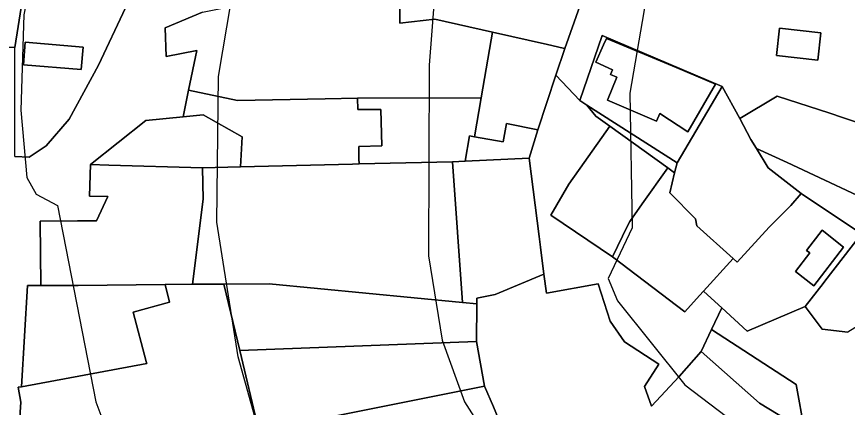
# Model space of a CAD drawing. Extents: x -510989 to -501240, y -1184665 to -1176089.
# Drawn here: x -503409.8 to -503261.6, y -1181805 to -1181735.3 of the extents above; entities that cross this region are included whole.
import ezdxf

# ---------------------------------------------------------------- set-up
doc = ezdxf.new("R2010")
doc.units = 0
for name, color, linetype in [('ostatni_plocha_x_jina_plocha', 7, 'Continuous'), ('ostatni_plocha_x_neplodna_puda', 7, 'Continuous'), ('ostatni_plocha_x_ostatni_komunikace', 7, 'Continuous'), ('STAV_zaplavove_uzemi', 7, 'Continuous'), ('trvaly_travni_porost', 7, 'Continuous'), ('vrstevnice_01', 7, 'Continuous'), ('vrstevnice_02', 7, 'Continuous'), ('zahrada', 7, 'Continuous'), ('zastavena_plocha_a_nadvori', 7, 'Continuous'), ('zastavena_plocha_a_nadvori_x_spolecny_dvur', 7, 'Continuous'), ('zastavena_plocha_a_nadvori_x_zboreniste', 7, 'Continuous')]:
    doc.layers.add(name, color=color, linetype=linetype)

msp = doc.modelspace()

# ---------------------------------------------------------------- linework, layer by layer
at = {"layer": 'ostatni_plocha_x_jina_plocha'}
for points in [[(-503283.96, -1181747.77), (-503291.98, -1181761.38), (-503308.06, -1181751.09), (-503309.32, -1181750.28), (-503305.33, -1181738.7)], [(-503304.58, -1181739.2), (-503305.1, -1181740.33), (-503306.48, -1181743.42), (-503303.51, -1181744.8), (-503303.86, -1181745.64), (-503302.75, -1181746.1), (-503304.41, -1181750.22), (-503295.64, -1181753.96), (-503295.05, -1181752.58), (-503290.09, -1181755.88), (-503285.14, -1181747.37), (-503292.15, -1181744.42)]]:
    msp.add_lwpolyline(points, close=True, dxfattribs=at)
at = {"layer": 'ostatni_plocha_x_neplodna_puda'}
for points in [[(-503258.92, -1181754.5), (-503262.49, -1181753.29), (-503264.75, -1181752.52), (-503274.15, -1181749.49), (-503280.81, -1181753.49), (-503283.96, -1181747.77), (-503305.33, -1181738.7), (-503309.32, -1181750.28), (-503313.63, -1181745.76), (-503312, -1181741.01), (-503309.35, -1181733.47), (-503309.11, -1181732.46), (-503310.87, -1181725.32), (-503290.86, -1181730.37), (-503265.21, -1181733.59), (-503253, -1181732.07)], [(-503259.07, -1181774.07), (-503269.88, -1181766.86), (-503275.76, -1181762.26), (-503277.81, -1181758.85), (-503272.33, -1181761.36), (-503254.08, -1181769.87)], [(-503269.24, -1181809.1), (-503270.73, -1181800.92), (-503285.87, -1181791.1), (-503284.03, -1181787.25), (-503279.47, -1181791.4), (-503269.14, -1181787.02), (-503266.08, -1181791.04), (-503261.52, -1181791.57)]]:
    msp.add_lwpolyline(points, dxfattribs=at)
for points in [[(-503266.35, -1181738.23), (-503273.7, -1181737.41), (-503274.24, -1181742.28), (-503266.9, -1181743.1)], [(-503308.06, -1181751.09), (-503291.98, -1181761.38), (-503292.46, -1181763.15), (-503293.66, -1181762.29), (-503303.99, -1181754.87), (-503306.47, -1181753.09)], [(-503287.72, -1181795.04), (-503285.87, -1181791.1), (-503270.73, -1181800.92), (-503269.24, -1181809.1), (-503277.28, -1181804.24)]]:
    msp.add_lwpolyline(points, close=True, dxfattribs=at)
at = {"layer": 'ostatni_plocha_x_ostatni_komunikace'}
for points in [[(-503331.95, -1181627.21), (-503356.42, -1181654.86), (-503367.8, -1181665.45), (-503372.85, -1181665.03), (-503388.1, -1181683.7), (-503397.28, -1181695.13), (-503405.28, -1181710.19), (-503405.67, -1181712.64), (-503410.14, -1181740.84), (-503416.18, -1181740.84), (-503415.11, -1181730.76), (-503413.18, -1181716.47), (-503394.23, -1181679.54), (-503380.6, -1181668.42), (-503377.45, -1181663.48), (-503361.58, -1181655.84), (-503331.35, -1181621.57)], [(-503410.13, -1181760.24), (-503407.59, -1181760.41), (-503404.57, -1181758.34), (-503400.43, -1181753.64), (-503395.22, -1181743.96), (-503390.4, -1181733.77)], [(-503376.68, -1181734.54), (-503383.31, -1181737.35), (-503383.11, -1181742.44), (-503377.69, -1181741.34), (-503379.13, -1181748.43), (-503380.1, -1181753.18), (-503386.77, -1181753.84), (-503396.65, -1181761.69), (-503396.81, -1181767.33), (-503393.53, -1181767.42), (-503395.55, -1181771.71), (-503398.93, -1181771.74), (-503405.62, -1181771.8), (-503405.5, -1181783.28), (-503407.9, -1181783.26), (-503408.93, -1181801.31), (-503409.51, -1181801.42), (-503409.08, -1181804.05), (-503409.3, -1181807.71)]]:
    msp.add_lwpolyline(points, dxfattribs=at)
msp.add_lwpolyline([(-503309.32, -1181750.28), (-503308.06, -1181751.09), (-503306.47, -1181753.09), (-503303.99, -1181754.87), (-503308.56, -1181761.32), (-503311.3, -1181765.18), (-503314.52, -1181770.74), (-503303.48, -1181778.17), (-503290.62, -1181787.96), (-503288, -1181785.06), (-503287.29, -1181784.27), (-503286.56, -1181784.93), (-503284.03, -1181787.25), (-503285.87, -1181791.1), (-503287.72, -1181795.04), (-503291.63, -1181799.48), (-503296.56, -1181804.78), (-503297.79, -1181801.25), (-503295.24, -1181797.3), (-503301.39, -1181793.33), (-503303.9, -1181789.6), (-503306.06, -1181782.98), (-503315.3, -1181784.64), (-503315.74, -1181781.27), (-503316.38, -1181776.45), (-503316.62, -1181774.55), (-503318.4, -1181760.58), (-503316.83, -1181755.5), (-503313.63, -1181745.76)], close=True, dxfattribs=at)
at = {"layer": 'STAV_zaplavove_uzemi'}
for points in [[(-502723.47, -1180576.88), (-502750.97, -1180610.73), (-502772.12, -1180647.75), (-502783.76, -1180692.17), (-502790.11, -1180735.54), (-502816.55, -1180769.39), (-502838.76, -1180789.49), (-502880.02, -1180813.82), (-502947.71, -1180825.45), (-502980.5, -1180833.91), (-503008.01, -1180838.14), (-503027.04, -1180827.57), (-503058.78, -1180840.26), (-503097.92, -1180865.65), (-503133.88, -1180877.28), (-503224.85, -1180888.92), (-503331.68, -1180909.01), (-503349.66, -1180914.3), (-503380.34, -1180944.98), (-503395.15, -1180996.81), (-503404.67, -1181054.99), (-503414.18, -1181088.83), (-503405.74, -1181137.71), (-503341.21, -1181192.71), (-503275.63, -1181213.86), (-503238.61, -1181228.67), (-503221.69, -1181245.6), (-503229.09, -1181273.1), (-503244.96, -1181310.12), (-503251.3, -1181333.39), (-503243.9, -1181363.01), (-503246.02, -1181393.68), (-503244.96, -1181433.88), (-503251.3, -1181477.25), (-503261.88, -1181518.5), (-503269.29, -1181530.14), (-503299, -1181579.21), (-503326.93, -1181610.62), (-503351.36, -1181638.55), (-503381.61, -1181666.47), (-503397.91, -1181682.76), (-503420.01, -1181721.16), (-503428.16, -1181736.28), (-503464.23, -1181735.12), (-503497.97, -1181758.39), (-503482.84, -1181800.28), (-503460.74, -1181841), (-503407.53, -1181883.86), (-503369.52, -1181914.83), (-503348.4, -1181945.81), (-503334.32, -1181976.78), (-503286.45, -1182017.61), (-503224.5, -1182073.92), (-503185.08, -1182121.79), (-503159.74, -1182180.92), (-503125.16, -1182269.48), (-503118.18, -1182319.52), (-503118.18, -1182384.67), (-503122.84, -1182470.78), (-503133.31, -1182562.7), (-503147.27, -1182666.25), (-503152.24, -1182800.82), (-503140.98, -1182878.25), (-503110, -1182947.24), (-503050.82, -1183014.1), (-502950.75, -1183132.78), (-502862.33, -1183242.16), (-502789.02, -1183301.5), (-502594.33, -1183372.67), (-502552.52, -1183394.35), (-502521.54, -1183433.06), (-502481.28, -1183546.12), (-502442.56, -1183663.81), (-502399.2, -1183755.19), (-502318.67, -1183838.81), (-502270.66, -1183889.92), (-502173.29, -1183977.22)], [(-502250.32, -1184002.61), (-502355.07, -1183875.41), (-502442.37, -1183790.61), (-502477.29, -1183700.82), (-502532.16, -1183578.61), (-502567.08, -1183448.91), (-502626.05, -1183402.34), (-502705.41, -1183380.59), (-502814.2, -1183349.87), (-502882.03, -1183297.39), (-502931.95, -1183237.24), (-503042.02, -1183107.97), (-503139.64, -1183018.94), (-503222.14, -1182957.59), (-503308.56, -1182839.96), (-503316.24, -1182784.92), (-503330.32, -1182756.77), (-503348.24, -1182719.65), (-503334.16, -1182651.82), (-503323.92, -1182595.5), (-503313.68, -1182526.39), (-503294.1, -1182480.5), (-503251.86, -1182396.03), (-503229.34, -1182314.37), (-503216.1, -1182227.15), (-503242.43, -1182174.5), (-503271.86, -1182129.59), (-503287.34, -1182081.58), (-503343.88, -1182028.1), (-503361.79, -1182008.91), (-503396.35, -1181952.59), (-503442.43, -1181933.39), (-503497.46, -1181888.6), (-503525.62, -1181860.44), (-503528.18, -1181837.4), (-503548.66, -1181767.01), (-503558.9, -1181729.89), (-503576.82, -1181682.53), (-503578.1, -1181621.1), (-503567.86, -1181572.46), (-503552.5, -1181536.63), (-503538.04, -1181458.36), (-503518.33, -1181411.9), (-503509.88, -1181341.51), (-503497.21, -1181207.63), (-503499.77, -1181097.56), (-503498.02, -1181031.35), (-503510.82, -1180970.85), (-503549.22, -1180952.23), (-503571.32, -1180940.6), (-503605.07, -1180937.11), (-503651.61, -1180939.44), (-503671.39, -1180917.33), (-503679.53, -1180892.89), (-503713.27, -1180871.95), (-503727.24, -1180859.15), (-503734.22, -1180833.55), (-503728.4, -1180799.81), (-503741.2, -1180770.72), (-503722.82, -1180725.17), (-503721.54, -1180703.41), (-503731.78, -1180697.01), (-503767.61, -1180699.57), (-503790.65, -1180697.01), (-503817.53, -1180697.01), (-503861.04, -1180686.77), (-503889.2, -1180675.25), (-503900.72, -1180668.85), (-503953.2, -1180679.09), (-503997.99, -1180697.01), (-504063.27, -1180722.61), (-504109.34, -1180749.49), (-504142.62, -1180776.36), (-504177.18, -1180796.84), (-504211.73, -1180817.32), (-504414.98, -1180961.5), (-504472.7, -1180998.11), (-504544.51, -1181068.5), (-504600.82, -1181143.12), (-504621.94, -1181196.62), (-504641.65, -1181267.01), (-504660.25, -1181350.62), (-504634.7, -1181398.32), (-504617.66, -1181447.72), (-504600.62, -1181492.01), (-504587, -1181548.23), (-504592.11, -1181628.29), (-504569.96, -1181682.81), (-504568.26, -1181664.07), (-504554.63, -1181621.48), (-504547.82, -1181597.63)], [(-502765.18, -1180820.83), (-502819.12, -1180854.68), (-502855.09, -1180856.79), (-502878.36, -1180851.5), (-502911.15, -1180848.33), (-502954.52, -1180870.54), (-502984.14, -1180869.48), (-503005.29, -1180861.02), (-503048.66, -1180872.66), (-503074.04, -1180895.93), (-503100.49, -1180910.74), (-503124.82, -1180934.01), (-503148.09, -1180961.51), (-503167.13, -1180991.13), (-503214.18, -1181039.04), (-503223.14, -1181058.24), (-503224.42, -1181086.39), (-503233.38, -1181129.91), (-503224.42, -1181152.95), (-503210.34, -1181174.71), (-503189.86, -1181187.51), (-503177.06, -1181216.94), (-503187.3, -1181265.58), (-503182.09, -1181326.92), (-503202.22, -1181367.18), (-503223.9, -1181396.6), (-503227, -1181422.93), (-503244.04, -1181475.59), (-503248.68, -1181509.66), (-503278.16, -1181558.16), (-503308.83, -1181601.52), (-503351.14, -1181645.95), (-503365.95, -1181659.7), (-503395.57, -1181685.09), (-503411.43, -1181722.11), (-503422.01, -1181739.03), (-503437.88, -1181747.49), (-503460.09, -1181743.26), (-503481.25, -1181748.55), (-503492.88, -1181761.25), (-503472.79, -1181803.56), (-503443.17, -1181840.58), (-503413.55, -1181857.5), (-503278.84, -1181941.97), (-503242.23, -1181977.17), (-503180.29, -1182027.85), (-503125.38, -1182098.25), (-503088.78, -1182167.23), (-503075.54, -1182217), (-503114.26, -1182162.8), (-503152.97, -1182091.56), (-503197.89, -1182048.2), (-503210.28, -1182032.71), (-503231.96, -1182021.87), (-503259.83, -1182017.22), (-503266.03, -1182021.87), (-503224.21, -1182048.2), (-503199.43, -1182076.07), (-503157.62, -1182114.79), (-503135.94, -1182159.7), (-503118.9, -1182207.71), (-503111.16, -1182251.07), (-503108.24, -1182409.43), (-503115.92, -1182478.55), (-503128.72, -1182603.98), (-503131.28, -1182696.13), (-503104.4, -1182780.6), (-503071.45, -1182869.91), (-503052.71, -1182886.94), (-502977.76, -1182944.86), (-502838.07, -1183047.07), (-502664.31, -1183174.84), (-502563.8, -1183270.24), (-502485.44, -1183353.71), (-502446.26, -1183432.07), (-502383.48, -1183571.46), (-502315.46, -1183658.04), (-502253.62, -1183724), (-502158.8, -1183808.51), (-502045.43, -1183923.94), (-501930, -1184016.7), (-501793.89, -1184089.91), (-501746.5, -1184127.32), (-501709.09, -1184197.15)], [(-502226.81, -1183999.33), (-502311.75, -1183908.57), (-502419.96, -1183792.22), (-502451.37, -1183739.86), (-502483.95, -1183647.94), (-502521.19, -1183547.88), (-502550.27, -1183461.78), (-502572.38, -1183429.2), (-502656.85, -1183386.44), (-502768.21, -1183357), (-502834.76, -1183325), (-502889.79, -1183272.53), (-502938.43, -1183213.65), (-503042.23, -1183094.94), (-503121.07, -1183000.61), (-503188.65, -1182909.1), (-503198.5, -1182830.26), (-503192.9, -1182654.04), (-503169.63, -1182457.41), (-503165.02, -1182331.94), (-503174.64, -1182244.43), (-503211.18, -1182165.58), (-503248.68, -1182104.04), (-503298.6, -1182058.14), (-503358.04, -1182010.06), (-503388.64, -1181959.36), (-503422.73, -1181920.9), (-503472.56, -1181875.44), (-503525.05, -1181800.26), (-503528.23, -1181753.72), (-503520.82, -1181644.77), (-503514.48, -1181592.94), (-503470.14, -1181471.68), (-503458.61, -1181430.33), (-503465.34, -1181377.45), (-503493.67, -1181297.01), (-503493.67, -1181272.57), (-503489.02, -1181233.01), (-503455.28, -1181146.91), (-503458.77, -1181102.69), (-503461.1, -1181050.33), (-503461.1, -1181016.59), (-503465.75, -1180995.65), (-503478.55, -1180979.36)]]:
    msp.add_spline(points, degree=3, dxfattribs=at)
at = {"layer": 'trvaly_travni_porost'}
for points in [[(-503399.84, -1181713.29), (-503400.47, -1181718.92), (-503385.68, -1181720.56), (-503384.25, -1181722.07), (-503390.4, -1181733.77), (-503395.22, -1181743.96), (-503400.43, -1181753.64), (-503404.57, -1181758.34), (-503407.59, -1181760.41), (-503410.13, -1181760.24), (-503410.14, -1181740.84), (-503405.67, -1181712.64)], [(-503408.26, -1181739.86), (-503408.58, -1181743.91), (-503398.27, -1181744.75), (-503397.96, -1181740.76)]]:
    msp.add_lwpolyline(points, close=True, dxfattribs=at)
at = {"layer": 'vrstevnice_01'}
for points in [[(-503366.69, -1181809), (-503370.31, -1181796), (-503374.09, -1181772), (-503373.81, -1181746), (-503368.59, -1181715), (-503365.91, -1181707), (-503364.91, -1181696), (-503349.31, -1181673), (-503335.69, -1181659), (-503317.91, -1181644), (-503298.69, -1181624), (-503279.69, -1181598), (-503272.41, -1181589), (-503244.09, -1181564), (-503242, -1181563), (-503221.09, -1181538), (-503217.72, -1181531.45)], [(-503175.48, -1181535.27), (-503176.81, -1181540), (-503214, -1181583), (-503233.91, -1181613), (-503252.59, -1181650), (-503279, -1181683), (-503287.5, -1181696), (-503294.41, -1181714), (-503300.41, -1181749), (-503300, -1181773), (-503304.31, -1181782), (-503302.59, -1181786), (-503290.59, -1181801), (-503278.69, -1181810), (-503267.91, -1181812), (-503260.31, -1181812), (-503247.41, -1181821), (-503239.19, -1181830), (-503219.19, -1181860), (-503206.91, -1181871), (-503199.09, -1181876), (-503183, -1181893), (-503176.5, -1181902), (-503159.01, -1181934.98)]]:
    msp.add_lwpolyline(points, dxfattribs=at)
at = {"layer": 'vrstevnice_02'}
for points in [[(-503242.27, -1181529.24), (-503246, -1181536), (-503259.81, -1181553), (-503283.5, -1181572), (-503298.31, -1181588), (-503311.5, -1181605), (-503325.5, -1181621), (-503348.41, -1181640), (-503352.91, -1181645), (-503378.69, -1181665), (-503386.41, -1181674), (-503397.59, -1181693), (-503403.81, -1181712), (-503408.5, -1181735), (-503409.09, -1181752), (-503408, -1181764), (-503406.31, -1181767), (-503402.5, -1181769), (-503395.69, -1181804), (-503391.91, -1181814)], [(-503193.69, -1181533.62), (-503205.5, -1181548), (-503238.19, -1181581), (-503266.41, -1181620), (-503267.59, -1181624), (-503277.5, -1181637), (-503308.41, -1181670), (-503322.5, -1181690), (-503329.19, -1181702), (-503332.69, -1181713), (-503334.69, -1181724), (-503336.19, -1181744), (-503336.31, -1181778), (-503333.91, -1181793), (-503329.91, -1181804), (-503324.19, -1181813)]]:
    msp.add_lwpolyline(points, dxfattribs=at)
at = {"layer": 'zahrada'}
for points in [[(-503349.03, -1181749.89), (-503326.93, -1181749.78), (-503328.14, -1181756.75), (-503329.03, -1181756.59), (-503329.81, -1181761.12), (-503332.03, -1181761.23), (-503348.71, -1181761.59), (-503348.74, -1181760.71), (-503348.77, -1181758.47), (-503344.64, -1181758.34), (-503344.81, -1181751.87), (-503348.96, -1181751.9)], [(-503380.1, -1181753.18), (-503376.53, -1181752.82), (-503369.55, -1181756.76), (-503369.88, -1181762.1), (-503376.66, -1181762.27), (-503393.37, -1181761.79), (-503396.65, -1181761.69), (-503386.77, -1181753.84)], [(-503322.43, -1181754.41), (-503316.83, -1181755.5), (-503318.4, -1181760.58), (-503329.81, -1181761.12), (-503329.03, -1181756.59), (-503328.14, -1181756.75), (-503322.99, -1181757.65)], [(-503332.03, -1181761.23), (-503330.26, -1181786.3), (-503364.74, -1181782.96), (-503372.82, -1181783.01), (-503378.43, -1181783.05), (-503376.53, -1181767.89), (-503376.66, -1181762.27), (-503369.88, -1181762.1), (-503349.87, -1181761.61), (-503348.71, -1181761.59)], [(-503398.82, -1181783.24), (-503383.33, -1181783.08), (-503382.54, -1181786.27), (-503389.03, -1181788), (-503386.68, -1181796.84), (-503386.59, -1181797.16), (-503408.93, -1181801.31), (-503407.9, -1181783.26), (-503405.5, -1181783.28), (-503404.71, -1181783.28), (-503399.51, -1181783.24)], [(-503372.82, -1181783.01), (-503364.74, -1181782.96), (-503330.26, -1181786.3), (-503327.72, -1181786.54), (-503327.75, -1181793.26), (-503370.02, -1181794.83)], [(-503327.75, -1181793.26), (-503326.32, -1181801.19), (-503352.51, -1181806.44), (-503366.75, -1181808.65), (-503370.02, -1181794.83)], [(-503326.32, -1181801.19), (-503324.72, -1181804.9), (-503320.76, -1181814.59), (-503361.07, -1181831.77), (-503379.02, -1181839.47), (-503376.64, -1181810.17), (-503366.75, -1181808.65), (-503352.51, -1181806.44)]]:
    msp.add_lwpolyline(points, close=True, dxfattribs=at)
at = {"layer": 'zastavena_plocha_a_nadvori'}
for points in [[(-503341.41, -1181726.73), (-503341.46, -1181736.47), (-503335.21, -1181735.77), (-503324.9, -1181738.1), (-503325.15, -1181739.48), (-503326.93, -1181749.78), (-503349.03, -1181749.89), (-503354.78, -1181750.01), (-503370.43, -1181750.29), (-503379.13, -1181748.43), (-503377.69, -1181741.34), (-503383.11, -1181742.44), (-503383.31, -1181737.35), (-503376.68, -1181734.54), (-503355.62, -1181730.26), (-503349.03, -1181727.75)], [(-503266.35, -1181738.23), (-503266.9, -1181743.1), (-503274.24, -1181742.28), (-503273.7, -1181737.41)], [(-503324.9, -1181738.1), (-503315.12, -1181740.31), (-503312.33, -1181740.94), (-503312, -1181741.01), (-503313.63, -1181745.76), (-503316.83, -1181755.5), (-503322.43, -1181754.41), (-503322.99, -1181757.65), (-503328.14, -1181756.75), (-503326.93, -1181749.78), (-503325.15, -1181739.48)], [(-503304.58, -1181739.2), (-503292.15, -1181744.42), (-503285.14, -1181747.37), (-503290.09, -1181755.88), (-503295.05, -1181752.58), (-503295.64, -1181753.96), (-503304.41, -1181750.22), (-503302.75, -1181746.1), (-503303.86, -1181745.64), (-503303.51, -1181744.8), (-503306.48, -1181743.42), (-503305.1, -1181740.33)], [(-503283.96, -1181747.77), (-503280.81, -1181753.49), (-503278.81, -1181757.21), (-503277.81, -1181758.85), (-503275.76, -1181762.26), (-503269.88, -1181766.86), (-503271.68, -1181769.01), (-503275.55, -1181772.85), (-503281.26, -1181779.11), (-503282.01, -1181778.44), (-503288.44, -1181772.61), (-503288.7, -1181771.39), (-503293.31, -1181766.76), (-503292.46, -1181763.15), (-503291.98, -1181761.38)], [(-503354.78, -1181750.01), (-503349.03, -1181749.89), (-503348.96, -1181751.9), (-503344.81, -1181751.87), (-503344.64, -1181758.34), (-503348.77, -1181758.47), (-503348.74, -1181760.71), (-503348.71, -1181761.59), (-503349.87, -1181761.61), (-503369.88, -1181762.1), (-503369.55, -1181756.76), (-503376.53, -1181752.82), (-503380.1, -1181753.18), (-503379.13, -1181748.43), (-503370.43, -1181750.29)], [(-503252.18, -1181752.33), (-503249.92, -1181759.59), (-503247.92, -1181765.69), (-503247.3, -1181767.72), (-503247.88, -1181767.9), (-503252.74, -1181769.45), (-503254.08, -1181769.87), (-503272.33, -1181761.36), (-503277.81, -1181758.85), (-503278.81, -1181757.21), (-503280.81, -1181753.49), (-503274.15, -1181749.49), (-503264.75, -1181752.52), (-503262.49, -1181753.29), (-503258.92, -1181754.5), (-503252.75, -1181752.51)], [(-503318.4, -1181760.58), (-503316.62, -1181774.55), (-503316.38, -1181776.45), (-503315.74, -1181781.27), (-503324.42, -1181784.9), (-503327.72, -1181785.55), (-503327.72, -1181786.54), (-503330.26, -1181786.3), (-503332.03, -1181761.23), (-503329.81, -1181761.12)], [(-503396.65, -1181761.69), (-503393.37, -1181761.79), (-503376.66, -1181762.27), (-503376.53, -1181767.89), (-503378.43, -1181783.05), (-503383.33, -1181783.08), (-503398.82, -1181783.24), (-503399.51, -1181783.24), (-503404.71, -1181783.28), (-503405.5, -1181783.28), (-503405.62, -1181771.8), (-503398.93, -1181771.74), (-503395.55, -1181771.71), (-503393.53, -1181767.42), (-503396.81, -1181767.33)], [(-503293.66, -1181762.29), (-503292.46, -1181763.15), (-503293.31, -1181766.76), (-503288.7, -1181771.39), (-503288.44, -1181772.61), (-503282.01, -1181778.44), (-503287.29, -1181784.27), (-503288, -1181785.06), (-503290.62, -1181787.96), (-503303.48, -1181778.17), (-503300.81, -1181772.62), (-503300.43, -1181771.83), (-503298.19, -1181768.68)], [(-503271.68, -1181769.01), (-503269.88, -1181766.86), (-503259.07, -1181774.07), (-503265.62, -1181782.5), (-503265.93, -1181782.89), (-503269.14, -1181787.02), (-503279.47, -1181791.4), (-503284.03, -1181787.25), (-503286.56, -1181784.93), (-503287.29, -1181784.27), (-503282.01, -1181778.44), (-503281.26, -1181779.11), (-503275.55, -1181772.85)], [(-503257.02, -1181771.46), (-503253.21, -1181773.76), (-503253.62, -1181774.2), (-503245.86, -1181780.59), (-503249.19, -1181784), (-503261.52, -1181791.57), (-503266.08, -1181791.04), (-503269.14, -1181787.02), (-503265.93, -1181782.89), (-503265.62, -1181782.5), (-503259.07, -1181774.07)], [(-503266.11, -1181773.42), (-503268.9, -1181777.03), (-503268.33, -1181777.46), (-503270.88, -1181780.77), (-503267.59, -1181783.33), (-503262.27, -1181776.41)], [(-503266.11, -1181773.42), (-503262.27, -1181776.41), (-503267.59, -1181783.33), (-503270.88, -1181780.77), (-503268.33, -1181777.46), (-503268.9, -1181777.03)], [(-503378.43, -1181783.05), (-503372.82, -1181783.01), (-503370.02, -1181794.83), (-503366.75, -1181808.65), (-503376.64, -1181810.17), (-503383.76, -1181811.82), (-503393.76, -1181814.25), (-503408.08, -1181818.89), (-503409.3, -1181807.71), (-503409.08, -1181804.05), (-503409.51, -1181801.42), (-503408.93, -1181801.31), (-503386.59, -1181797.16), (-503386.68, -1181796.84), (-503389.03, -1181788), (-503382.54, -1181786.27), (-503383.33, -1181783.08)]]:
    msp.add_lwpolyline(points, close=True, dxfattribs=at)
at = {"layer": 'zastavena_plocha_a_nadvori_x_spolecny_dvur'}
msp.add_lwpolyline([(-503408.26, -1181739.86), (-503397.96, -1181740.76), (-503398.27, -1181744.75), (-503408.58, -1181743.91)], close=True, dxfattribs=at)
at = {"layer": 'zastavena_plocha_a_nadvori_x_zboreniste'}
for points in [[(-503318.02, -1181724.26), (-503310.04, -1181732.71), (-503309.35, -1181733.47), (-503312, -1181741.01), (-503312.33, -1181740.94), (-503315.12, -1181740.31), (-503324.9, -1181738.1), (-503335.21, -1181735.77), (-503341.46, -1181736.47), (-503341.41, -1181726.73), (-503334.37, -1181726.39), (-503331.26, -1181726.16), (-503321.16, -1181723.68)], [(-503308.56, -1181761.32), (-503303.99, -1181754.87), (-503293.66, -1181762.29), (-503298.19, -1181768.68), (-503300.43, -1181771.83), (-503300.81, -1181772.62), (-503303.48, -1181778.17), (-503314.52, -1181770.74), (-503311.3, -1181765.18)]]:
    msp.add_lwpolyline(points, close=True, dxfattribs=at)
msp.add_lwpolyline([(-503320.76, -1181814.59), (-503324.72, -1181804.9), (-503326.32, -1181801.19), (-503327.75, -1181793.26), (-503327.72, -1181786.54), (-503327.72, -1181785.55), (-503324.42, -1181784.9), (-503315.74, -1181781.27), (-503315.3, -1181784.64), (-503306.06, -1181782.98), (-503303.9, -1181789.6), (-503301.39, -1181793.33), (-503295.24, -1181797.3), (-503297.79, -1181801.25), (-503296.56, -1181804.78), (-503291.63, -1181799.48), (-503287.72, -1181795.04), (-503277.28, -1181804.24), (-503269.24, -1181809.1)], dxfattribs=at)

doc.saveas('drawing.dxf')
